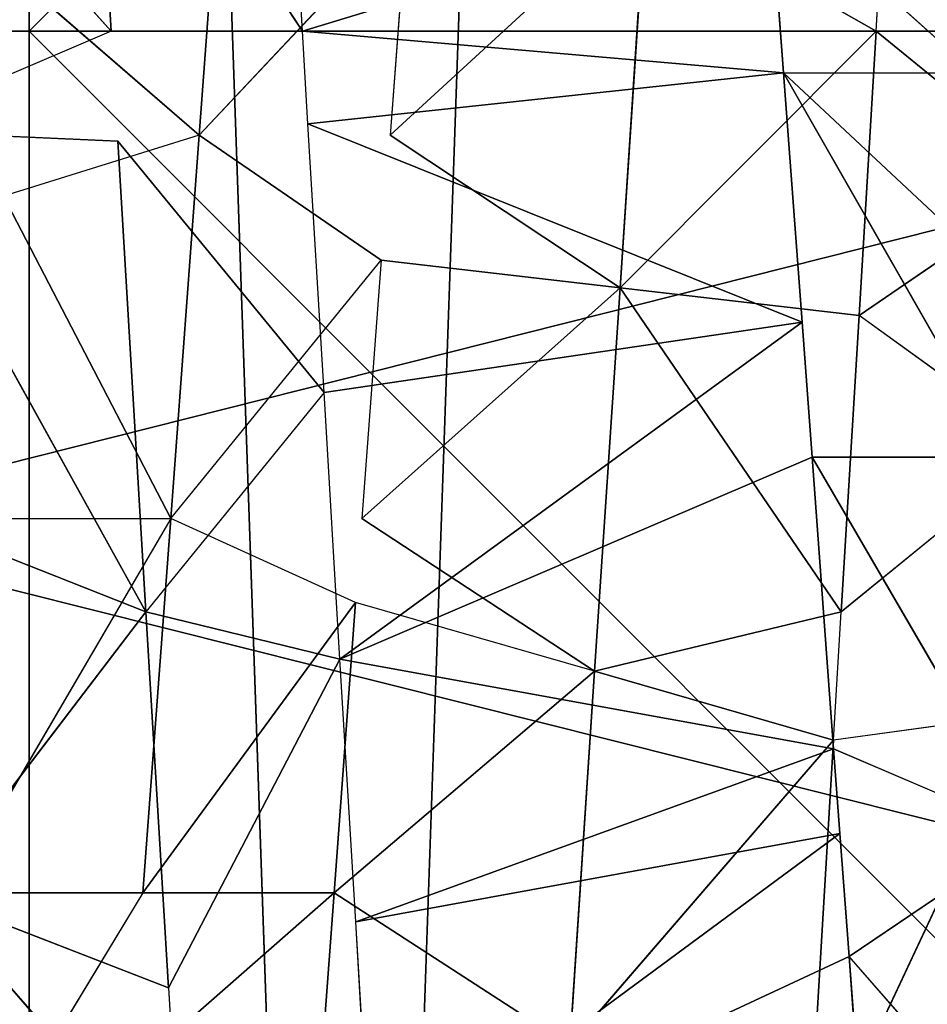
# Model space of a CAD drawing. Extents: x 143 to 263, y -61 to 82.
# Tile 645 of 656: x 252.226 to 252.641, y 71.788 to 72.238. Entities that reach past the tile are written whole.
import ezdxf

# ---------------------------------------------------------------- set-up
doc = ezdxf.new("R2010")
doc.units = 0
doc.header["$LTSCALE"] = 25.4
doc.layers.get('0').update_dxf_attribs({"color": 13, "linetype": 'CONTINUOUS'})

# ---------------------------------------------------------------- blocks, each defined once
blk = doc.blocks.new('ICE-BALL-8126_STL')
at = {"color": 41}
for p, q in [((10, 49.36691, 93.77821), (10, 48.36691, 93.77821)), ((10, 48.36691, 96.08761), (10, 49.36691, 96.08761)), ((10, 48.36691, 96.08761), (10, 49.36691, 96.08761)), ((10, 49.36691, 93.77821), (10, 48.36691, 93.77821)), ((10, 49.14202, 93.18291), (10, 47.34088, 93.18291)), ((10, 49.14202, 93.18291), (10, 47.34088, 93.18291)), ((10, 49.14202, 96.68291), (10, 47.34088, 96.68291)), ((10, 49.14202, 96.68291), (10, 47.34088, 96.68291)), ((10, 48.75441, 92.98291), (10.06782, 48.83785, 92.98409)), ((10.06782, 48.83785, 92.98409), (10.12998, 48.74663, 92.98725)), ((10.53237, 48.83769, 96.41108), (10.42321, 48.74208, 96.44595)), ((10.19058, 48.83051, 92.99225), (10.12998, 48.74663, 92.98725)), ((10.19058, 48.83051, 92.99225), (10.26552, 48.73852, 93.00108)), ((10.19485, 48.72512, 96.4919), (10.36695, 48.82541, 96.46057)), ((10.19485, 48.72512, 96.4919), (10.36695, 48.82541, 96.46057)), ((10.31221, 48.82323, 93.00806), (10.32428, 48.735, 93.01006)), ((10.31221, 48.82323, 93.00806), (10.5261, 48.72293, 93.05522)), ((10.32825, 48.73503, 96.46935), (10.36695, 48.82541, 96.46057)), ((10.36695, 48.82541, 96.46057), (10.42321, 48.74208, 96.44595)), ((10.01911, 48.71207, 96.50391), (10.19485, 48.81263, 96.4919)), ((10.19485, 48.81263, 96.4919), (10.19485, 48.72512, 96.4919)), ((9.93491, 48.70582, 96.50268), (10.01911, 48.79958, 96.50391)), ((10.01911, 48.71207, 96.50391), (10.01911, 48.79958, 96.50391)), ((10, 48.75441, 92.98291), (9.93371, 48.75837, 92.98404)), ((10, 48.75441, 92.98291), (9.94015, 48.649, 93.17337)), ((10, 48.75441, 92.98291), (9.94015, 48.649, 93.17337)), ((10.12998, 48.74663, 92.98725), (10, 48.75441, 92.98291)), ((10, 48.75441, 92.98291), (10.11735, 48.63726, 93.17627)), ((10.12998, 48.74663, 92.98725), (10, 48.75441, 92.98291)), ((10, 48.75441, 92.98291), (10.11735, 48.63726, 93.17627)), ((10.53237, 48.75019, 96.41108), (10.42321, 48.74208, 96.44595)), ((10.12998, 48.74663, 92.98725), (10.11735, 48.63726, 93.17627)), ((10.12998, 48.74663, 92.98725), (10.11735, 48.63726, 93.17627)), ((10.26552, 48.73852, 93.00108), (10.12998, 48.74663, 92.98725)), ((10.26552, 48.73852, 93.00108), (10.12998, 48.74663, 92.98725)), ((10.42321, 48.74208, 96.44595), (10.36695, 48.73791, 96.46057)), ((10.42321, 48.74208, 96.44595), (10.52526, 48.52333, 96.81084)), ((10.42321, 48.74208, 96.44595), (10.52526, 48.52333, 96.81084)), ((10.26552, 48.73852, 93.00108), (10.11735, 48.63726, 93.17627)), ((10.26552, 48.73852, 93.00108), (10.11735, 48.63726, 93.17627)), ((10.26552, 48.73852, 93.00108), (10.29278, 48.62563, 93.19687)), ((10.26552, 48.73852, 93.00108), (10.29278, 48.62563, 93.19687)), ((10.32428, 48.735, 93.01006), (10.26552, 48.73852, 93.00108)), ((10.36695, 48.73791, 96.46057), (10.32825, 48.73503, 96.46935)), ((10.36695, 48.73791, 96.46057), (10.52526, 48.52333, 96.81084)), ((10.36695, 48.73791, 96.46057), (10.52526, 48.52333, 96.81084)), ((10.36695, 48.73791, 96.46057), (10.40741, 48.51628, 96.83987)), ((10.36695, 48.73791, 96.46057), (10.40741, 48.51628, 96.83987)), ((10.32825, 48.73503, 96.46935), (10.19485, 48.72512, 96.4919)), ((10.32825, 48.73503, 96.46935), (10.19485, 48.72512, 96.4919)), ((10.32825, 48.73503, 96.46935), (10.28719, 48.50909, 96.86165)), ((10.32825, 48.73503, 96.46935), (10.28719, 48.50909, 96.86165)), ((10.32428, 48.735, 93.01006), (10.29278, 48.62563, 93.19687)), ((10.32428, 48.735, 93.01006), (10.29278, 48.62563, 93.19687)), ((10.5261, 48.72293, 93.05522), (10.32428, 48.735, 93.01006)), ((10.32428, 48.735, 93.01006), (10.46384, 48.6143, 93.23456)), ((10.5261, 48.72293, 93.05522), (10.32428, 48.735, 93.01006)), ((10.32428, 48.735, 93.01006), (10.46384, 48.6143, 93.23456)), ((10.32825, 48.73503, 96.46935), (10.40741, 48.51628, 96.83987)), ((10.32825, 48.73503, 96.46935), (10.40741, 48.51628, 96.83987)), ((10.19485, 48.72512, 96.4919), (10.13316, 48.72055, 96.49837)), ((10.19485, 48.72512, 96.4919), (10.28719, 48.50909, 96.86165)), ((10.19485, 48.72512, 96.4919), (10.28719, 48.50909, 96.86165)), ((10.13316, 48.72055, 96.49837), (10.01911, 48.71207, 96.50391)), ((10.04237, 48.49444, 96.88245), (10.13316, 48.72055, 96.49837)), ((10.04237, 48.49444, 96.88245), (10.13316, 48.72055, 96.49837)), ((10.13316, 48.72055, 96.49837), (10.28719, 48.50909, 96.86165)), ((10.16527, 48.5018, 96.87589), (10.13316, 48.72055, 96.49837)), ((10.16527, 48.5018, 96.87589), (10.13316, 48.72055, 96.49837)), ((10.13316, 48.72055, 96.49837), (10.28719, 48.50909, 96.86165)), ((10.01911, 48.71207, 96.50391), (9.93491, 48.70582, 96.50268)), ((10, 48.49191, 96.88291), (10.01911, 48.71207, 96.50391)), ((10, 48.49191, 96.88291), (10.01911, 48.71207, 96.50391)), ((10.04237, 48.49444, 96.88245), (10.01911, 48.71207, 96.50391)), ((10.04237, 48.49444, 96.88245), (10.01911, 48.71207, 96.50391)), ((9.93491, 48.70582, 96.50268), (10, 48.49191, 96.88291)), ((9.93491, 48.70582, 96.50268), (10, 48.49191, 96.88291)), ((9.94015, 48.649, 93.17337), (10.04753, 48.53213, 93.36252)), ((10.11735, 48.63726, 93.17627), (9.94015, 48.649, 93.17337)), ((10.11735, 48.63726, 93.17627), (9.94015, 48.649, 93.17337)), ((9.94015, 48.649, 93.17337), (10.04753, 48.53213, 93.36252)), ((10.11735, 48.63726, 93.17627), (10.04753, 48.53213, 93.36252)), ((10.10472, 48.52788, 93.36529), (10.11735, 48.63726, 93.17627)), ((10.11735, 48.63726, 93.17627), (10.2229, 48.5191, 93.37769)), ((10.11735, 48.63726, 93.17627), (10.2229, 48.5191, 93.37769)), ((10.11735, 48.63726, 93.17627), (10.29278, 48.62563, 93.19687)), ((10.11735, 48.63726, 93.17627), (10.29278, 48.62563, 93.19687)), ((10.29278, 48.62563, 93.19687), (10.2229, 48.5191, 93.37769)), ((10.29278, 48.62563, 93.19687), (10.26128, 48.51625, 93.38367)), ((10.29278, 48.62563, 93.19687), (10.39413, 48.50639, 93.41203)), ((10.29278, 48.62563, 93.19687), (10.39413, 48.50639, 93.41203)), ((10.29278, 48.62563, 93.19687), (10.46384, 48.6143, 93.23456)), ((10.29278, 48.62563, 93.19687), (10.46384, 48.6143, 93.23456)), ((10.46384, 48.6143, 93.23456), (10.39413, 48.50639, 93.41203)), ((10.46384, 48.6143, 93.23456), (10.39413, 48.50639, 93.41203)), ((9.94659, 48.53962, 93.36271), (10.04753, 48.44463, 93.36252)), ((9.94659, 48.53962, 93.36271), (10.04753, 48.53213, 93.36252)), ((10.04753, 48.44463, 93.36252), (10.10472, 48.52788, 93.36529)), ((10.2229, 48.43161, 93.37769), (10.10472, 48.52788, 93.36529)), ((10.10472, 48.52788, 93.36529), (10.2229, 48.5191, 93.37769)), ((10.52526, 48.52333, 96.81084), (10.40741, 48.51628, 96.83987)), ((10.26128, 48.51625, 93.38367), (10.2229, 48.43161, 93.37769)), ((10.26128, 48.51625, 93.38367), (10.39413, 48.41889, 93.41203)), ((10.26128, 48.51625, 93.38367), (10.39413, 48.50639, 93.41203)), ((10.26128, 48.51625, 93.38367), (10.39413, 48.41889, 93.41203)), ((10.26128, 48.51625, 93.38367), (10.39413, 48.50639, 93.41203)), ((10.40741, 48.51628, 96.83987), (10.28719, 48.50909, 96.86165)), ((10.28719, 48.50909, 96.86165), (10.16527, 48.5018, 96.87589)), ((10.28719, 48.50909, 96.86165), (10.26552, 48.42029, 96.86475)), ((10.43761, 48.43059, 96.83318), (10.28719, 48.50909, 96.86165)), ((10.39413, 48.50639, 93.41203), (10.5582, 48.49421, 93.4643)), ((10.39413, 48.50639, 93.41203), (10.39413, 48.41889, 93.41203)), ((10.39413, 48.50639, 93.41203), (10.39413, 48.41889, 93.41203)), ((10.39413, 48.50639, 93.41203), (10.5582, 48.49421, 93.4643)), ((10.16527, 48.5018, 96.87589), (10.04237, 48.49444, 96.88245)), ((10.16527, 48.5018, 96.87589), (10.05038, 48.40742, 96.88226)), ((10.16527, 48.5018, 96.87589), (10.26552, 48.42029, 96.86475)), ((10.04237, 48.49444, 96.88245), (10, 48.49191, 96.88291)), ((10, 48.49191, 96.88291), (9.85416, 48.39568, 96.87745)), ((10, 48.49191, 96.88291), (9.91921, 48.48707, 96.88123)), ((10, 48.49191, 96.88291), (10, 48.40441, 96.88291)), ((10.04753, 48.44463, 93.36252), (9.87126, 48.45772, 93.36708)), ((10.04753, 48.44463, 93.36252), (9.87126, 48.45772, 93.36708)), ((10.04753, 48.44463, 93.36252), (9.97632, 48.36242, 93.36198)), ((10.04753, 48.44463, 93.36252), (10.07553, 48.35505, 93.36362)), ((10.04753, 48.44463, 93.36252), (10.2229, 48.43161, 93.37769)), ((10.04753, 48.44463, 93.36252), (10.2229, 48.43161, 93.37769)), ((10.5261, 48.43588, 96.8106), (10.39509, 48.32121, 96.64856)), ((10.5261, 48.43588, 96.8106), (10.39509, 48.32121, 96.64856)), ((10.43761, 48.43059, 96.83318), (10.5261, 48.43588, 96.8106)), ((10.2229, 48.43161, 93.37769), (10.07553, 48.35505, 93.36362)), ((10.2229, 48.43161, 93.37769), (10.07553, 48.35505, 93.36362)), ((10.2229, 48.3441, 93.37769), (10.2229, 48.43161, 93.37769)), ((10.39413, 48.41889, 93.41203), (10.2229, 48.43161, 93.37769)), ((10.39413, 48.41889, 93.41203), (10.2229, 48.43161, 93.37769)), ((10.2229, 48.43161, 93.37769), (10.39413, 48.33139, 93.41203)), ((10.26552, 48.42029, 96.86475), (10.43761, 48.43059, 96.83318)), ((10.26552, 48.42029, 96.86475), (10.43761, 48.43059, 96.83318)), ((10.39509, 48.32121, 96.64856), (10.43761, 48.43059, 96.83318)), ((10.39509, 48.32121, 96.64856), (10.43761, 48.43059, 96.83318)), ((10.04549, 48.29805, 96.69288), (10.26552, 48.42029, 96.86475)), ((10.04549, 48.29805, 96.69288), (10.26552, 48.42029, 96.86475)), ((10.05038, 48.40742, 96.88226), (10.26552, 48.42029, 96.86475)), ((10.05038, 48.40742, 96.88226), (10.26552, 48.42029, 96.86475)), ((10.22196, 48.30974, 96.67942), (10.26552, 48.42029, 96.86475)), ((10.22196, 48.30974, 96.67942), (10.26552, 48.42029, 96.86475)), ((10.39509, 48.32121, 96.64856), (10.26552, 48.42029, 96.86475)), ((10.39509, 48.32121, 96.64856), (10.26552, 48.42029, 96.86475)), ((10.39413, 48.41889, 93.41203), (10.5582, 48.31921, 93.4643)), ((10.39413, 48.41889, 93.41203), (10.39413, 48.33139, 93.41203)), ((9.85416, 48.39568, 96.87745), (10, 48.40441, 96.88291)), ((9.85416, 48.39568, 96.87745), (10, 48.40441, 96.88291)), ((10, 48.40441, 96.88291), (9.86833, 48.28631, 96.68854)), ((10, 48.40441, 96.88291), (9.86833, 48.28631, 96.68854)), ((10, 48.40441, 96.88291), (10.04549, 48.29805, 96.69288)), ((10.05038, 48.40742, 96.88226), (10.04549, 48.29805, 96.69288)), ((10, 48.36691, 96.08761), (9, 48.36691, 95.51026)), ((9, 48.36691, 94.35556), (10, 48.36691, 93.77821)), ((10, 48.36691, 96.08761), (9, 48.36691, 95.51026)), ((9, 48.36691, 94.35556), (10, 48.36691, 93.77821)), ((10, 48.36691, 93.77821), (11, 48.36691, 94.35556)), ((11, 48.36691, 95.51026), (10, 48.36691, 96.08761)), ((10, 48.36691, 93.77821), (11, 48.36691, 94.35556)), ((11, 48.36691, 95.51026), (10, 48.36691, 96.08761))]:
    blk.add_line(p, q, dxfattribs=at)
mesh = blk.add_polyface(dxfattribs=at)
corners = [(10, 48.36691, 96.08761), (9, 49.36691, 95.51026), (9, 48.36691, 95.51026), (10, 49.36691, 96.08761)]
mesh.append_faces([[corners[k] for k in face] for face in [(0, 1, 2), (1, 0, 3)]], dxfattribs={"vtx0": -1, "color": 41})
mesh = blk.add_polyface(dxfattribs=at)
corners = [(10, 49.36691, 93.77821), (9, 48.36691, 94.35556), (9, 49.36691, 94.35556), (10, 48.36691, 93.77821)]
mesh.append_faces([[corners[k] for k in face] for face in [(0, 1, 2), (1, 0, 3)]], dxfattribs={"vtx0": -1, "color": 41})
mesh = blk.add_polyface(dxfattribs=at)
corners = [(11, 49.36691, 94.35556), (10, 48.36691, 93.77821), (10, 49.36691, 93.77821), (11, 48.36691, 94.35556)]
mesh.append_faces([[corners[k] for k in face] for face in [(0, 1, 2), (1, 0, 3)]], dxfattribs={"vtx0": -1, "color": 41})
mesh = blk.add_polyface(dxfattribs=at)
corners = [(11, 48.36691, 95.51026), (10, 49.36691, 96.08761), (10, 48.36691, 96.08761), (11, 49.36691, 95.51026)]
mesh.append_faces([[corners[k] for k in face] for face in [(0, 1, 2), (1, 0, 3)]], dxfattribs={"vtx0": -1, "color": 41})
mesh = blk.add_polyface(dxfattribs=at)
corners = [(10, 47.34088, 93.18291), (9.54694, 49.14408, 93.24258), (9.54694, 47.34301, 93.24258), (10, 49.14202, 93.18291)]
mesh.append_faces([[corners[k] for k in face] for face in [(0, 1, 2), (1, 0, 3)]], dxfattribs={"vtx0": -1, "color": 41})
mesh = blk.add_polyface(dxfattribs=at)
corners = [(9.54754, 49.14407, 96.62341), (10, 47.34088, 96.68291), (9.54754, 47.343, 96.62341), (10, 49.14202, 96.68291)]
mesh.append_faces([[corners[k] for k in face] for face in [(0, 1, 2), (1, 0, 3)]], dxfattribs={"vtx0": -1, "color": 41})
mesh = blk.add_polyface(dxfattribs=at)
corners = [(10.45339, 47.34301, 93.24267), (10, 49.14202, 93.18291), (10, 47.34088, 93.18291), (10.45339, 49.14408, 93.24266)]
mesh.append_faces([[corners[k] for k in face] for face in [(0, 1, 2), (1, 0, 3)]], dxfattribs={"vtx0": -1, "color": 41})
mesh = blk.add_polyface(dxfattribs=at)
corners = [(10.45254, 49.14407, 96.62338), (10, 47.34088, 96.68291), (10, 49.14202, 96.68291), (10.45255, 47.343, 96.62338)]
mesh.append_faces([[corners[k] for k in face] for face in [(0, 1, 2), (1, 0, 3)]], dxfattribs={"vtx0": -1, "color": 41})
mesh = blk.add_polyface(dxfattribs=at)
corners = [(0, 48.11544, 105.16051), (23, 48.90765, 100.07396), (0, 48.90765, 100.07396), (23, 48.11544, 105.16051)]
mesh.append_faces([[corners[k] for k in face] for face in [(0, 1, 2), (1, 0, 3)]], dxfattribs={"vtx0": -1, "color": 41})
mesh = blk.add_polyface(dxfattribs=at)
corners = [(0, 48.90765, 89.79186), (23, 48.11544, 84.70531), (0, 48.11544, 84.70531), (23, 48.90765, 89.79186)]
mesh.append_faces([[corners[k] for k in face] for face in [(0, 1, 2), (1, 0, 3)]], dxfattribs={"vtx0": -1, "color": 41})
mesh = blk.add_polyface(dxfattribs=at)
corners = [(10.19485, 48.90013, 96.4919), (10.01911, 48.71207, 96.50391), (10.01911, 48.79958, 96.50391), (10.19485, 48.81263, 96.4919)]
mesh.append_faces([[corners[k] for k in face] for face in [(0, 1, 2), (1, 0, 3)]], dxfattribs={"vtx0": -1, "color": 41})
mesh = blk.add_polyface(dxfattribs=at)
corners = [(10.12998, 48.74663, 92.98725), (10.06782, 48.83785, 92.98409), (10, 48.75441, 92.98291)]
mesh.append_faces([[corners[k] for k in face] for face in [(0, 1, 2)]], dxfattribs={"color": 41})
mesh = blk.add_polyface(dxfattribs=at)
corners = [(10.53237, 48.83769, 96.41108), (10.42321, 48.74208, 96.44595), (10.36695, 48.82541, 96.46057)]
mesh.append_faces([[corners[k] for k in face] for face in [(0, 1, 2)]], dxfattribs={"color": 41})
mesh = blk.add_polyface(dxfattribs=at)
corners = [(10.26552, 48.73852, 93.00108), (10.19058, 48.83051, 92.99225), (10.12998, 48.74663, 92.98725)]
mesh.append_faces([[corners[k] for k in face] for face in [(0, 1, 2)]], dxfattribs={"color": 41})
mesh = blk.add_polyface(dxfattribs=at)
corners = [(10.36695, 48.82541, 96.46057), (10.19485, 48.72512, 96.4919), (10.19485, 48.81263, 96.4919)]
mesh.append_faces([[corners[k] for k in face] for face in [(0, 1, 2)]], dxfattribs={"color": 41})
mesh = blk.add_polyface(dxfattribs=at)
corners = [(10.36695, 48.82541, 96.46057), (10.32825, 48.73503, 96.46935), (10.19485, 48.72512, 96.4919)]
mesh.append_faces([[corners[k] for k in face] for face in [(0, 1, 2)]], dxfattribs={"color": 41})
mesh = blk.add_polyface(dxfattribs=at)
corners = [(10.5261, 48.72293, 93.05522), (10.31221, 48.82323, 93.00806), (10.32428, 48.735, 93.01006)]
mesh.append_faces([[corners[k] for k in face] for face in [(0, 1, 2)]], dxfattribs={"color": 41})
mesh = blk.add_polyface(dxfattribs=at)
corners = [(10.01911, 48.79958, 96.50391), (9.93491, 48.70582, 96.50268), (9.84301, 48.7865, 96.49616)]
mesh.append_faces([[corners[k] for k in face] for face in [(0, 1, 2)]], dxfattribs={"color": 41})
mesh = blk.add_polyface(dxfattribs=at)
corners = [(9.94015, 48.649, 93.17337), (10, 48.75441, 92.98291), (9.93371, 48.75837, 92.98404)]
mesh.append_faces([[corners[k] for k in face] for face in [(0, 1, 2)]], dxfattribs={"color": 41})
mesh = blk.add_polyface(dxfattribs=at)
corners = [(10.11735, 48.63726, 93.17627), (10, 48.75441, 92.98291), (9.94015, 48.649, 93.17337)]
mesh.append_faces([[corners[k] for k in face] for face in [(0, 1, 2)]], dxfattribs={"color": 41})
mesh = blk.add_polyface(dxfattribs=at)
corners = [(10.11735, 48.63726, 93.17627), (10.12998, 48.74663, 92.98725), (10, 48.75441, 92.98291)]
mesh.append_faces([[corners[k] for k in face] for face in [(0, 1, 2)]], dxfattribs={"color": 41})
mesh = blk.add_polyface(dxfattribs=at)
corners = [(10.52526, 48.52333, 96.81084), (10.42321, 48.74208, 96.44595), (10.53237, 48.75019, 96.41108)]
mesh.append_faces([[corners[k] for k in face] for face in [(0, 1, 2)]], dxfattribs={"color": 41})
mesh = blk.add_polyface(dxfattribs=at)
corners = [(10.11735, 48.63726, 93.17627), (10.26552, 48.73852, 93.00108), (10.12998, 48.74663, 92.98725)]
mesh.append_faces([[corners[k] for k in face] for face in [(0, 1, 2)]], dxfattribs={"color": 41})
mesh = blk.add_polyface(dxfattribs=at)
corners = [(10.52526, 48.52333, 96.81084), (10.36695, 48.73791, 96.46057), (10.42321, 48.74208, 96.44595)]
mesh.append_faces([[corners[k] for k in face] for face in [(0, 1, 2)]], dxfattribs={"color": 41})
mesh = blk.add_polyface(dxfattribs=at)
corners = [(10.29278, 48.62563, 93.19687), (10.26552, 48.73852, 93.00108), (10.11735, 48.63726, 93.17627)]
mesh.append_faces([[corners[k] for k in face] for face in [(0, 1, 2)]], dxfattribs={"color": 41})
mesh = blk.add_polyface(dxfattribs=at)
corners = [(10.29278, 48.62563, 93.19687), (10.32428, 48.735, 93.01006), (10.26552, 48.73852, 93.00108)]
mesh.append_faces([[corners[k] for k in face] for face in [(0, 1, 2)]], dxfattribs={"color": 41})
mesh = blk.add_polyface(dxfattribs=at)
corners = [(10.40741, 48.51628, 96.83987), (10.32825, 48.73503, 96.46935), (10.36695, 48.73791, 96.46057)]
mesh.append_faces([[corners[k] for k in face] for face in [(0, 1, 2)]], dxfattribs={"color": 41})
mesh = blk.add_polyface(dxfattribs=at)
corners = [(10.40741, 48.51628, 96.83987), (10.36695, 48.73791, 96.46057), (10.52526, 48.52333, 96.81084)]
mesh.append_faces([[corners[k] for k in face] for face in [(0, 1, 2)]], dxfattribs={"color": 41})
mesh = blk.add_polyface(dxfattribs=at)
corners = [(10.28719, 48.50909, 96.86165), (10.19485, 48.72512, 96.4919), (10.32825, 48.73503, 96.46935)]
mesh.append_faces([[corners[k] for k in face] for face in [(0, 1, 2)]], dxfattribs={"color": 41})
mesh = blk.add_polyface(dxfattribs=at)
corners = [(10.28719, 48.50909, 96.86165), (10.32825, 48.73503, 96.46935), (10.40741, 48.51628, 96.83987)]
mesh.append_faces([[corners[k] for k in face] for face in [(0, 1, 2)]], dxfattribs={"color": 41})
mesh = blk.add_polyface(dxfattribs=at)
corners = [(10.46384, 48.6143, 93.23456), (10.32428, 48.735, 93.01006), (10.29278, 48.62563, 93.19687)]
mesh.append_faces([[corners[k] for k in face] for face in [(0, 1, 2)]], dxfattribs={"color": 41})
mesh = blk.add_polyface(dxfattribs=at)
corners = [(10.46384, 48.6143, 93.23456), (10.5261, 48.72293, 93.05522), (10.32428, 48.735, 93.01006)]
mesh.append_faces([[corners[k] for k in face] for face in [(0, 1, 2)]], dxfattribs={"color": 41})
mesh = blk.add_polyface(dxfattribs=at)
corners = [(10.28719, 48.50909, 96.86165), (10.13316, 48.72055, 96.49837), (10.19485, 48.72512, 96.4919)]
mesh.append_faces([[corners[k] for k in face] for face in [(0, 1, 2)]], dxfattribs={"color": 41})
mesh = blk.add_polyface(dxfattribs=at)
corners = [(10.04237, 48.49444, 96.88245), (10.01911, 48.71207, 96.50391), (10.13316, 48.72055, 96.49837)]
mesh.append_faces([[corners[k] for k in face] for face in [(0, 1, 2)]], dxfattribs={"color": 41})
mesh = blk.add_polyface(dxfattribs=at)
corners = [(10.04237, 48.49444, 96.88245), (10.13316, 48.72055, 96.49837), (10.16527, 48.5018, 96.87589)]
mesh.append_faces([[corners[k] for k in face] for face in [(0, 1, 2)]], dxfattribs={"color": 41})
mesh = blk.add_polyface(dxfattribs=at)
corners = [(10.16527, 48.5018, 96.87589), (10.13316, 48.72055, 96.49837), (10.28719, 48.50909, 96.86165)]
mesh.append_faces([[corners[k] for k in face] for face in [(0, 1, 2)]], dxfattribs={"color": 41})
mesh = blk.add_polyface(dxfattribs=at)
corners = [(10, 48.49191, 96.88291), (9.93491, 48.70582, 96.50268), (10.01911, 48.71207, 96.50391)]
mesh.append_faces([[corners[k] for k in face] for face in [(0, 1, 2)]], dxfattribs={"color": 41})
mesh = blk.add_polyface(dxfattribs=at)
corners = [(10, 48.49191, 96.88291), (10.01911, 48.71207, 96.50391), (10.04237, 48.49444, 96.88245)]
mesh.append_faces([[corners[k] for k in face] for face in [(0, 1, 2)]], dxfattribs={"color": 41})
mesh = blk.add_polyface(dxfattribs=at)
corners = [(10, 48.49191, 96.88291), (9.91921, 48.48707, 96.88123), (9.93491, 48.70582, 96.50268)]
mesh.append_faces([[corners[k] for k in face] for face in [(0, 1, 2)]], dxfattribs={"color": 41})
mesh = blk.add_polyface(dxfattribs=at)
corners = [(9.94659, 48.53962, 93.36271), (10.04753, 48.53213, 93.36252), (9.94015, 48.649, 93.17337)]
mesh.append_faces([[corners[k] for k in face] for face in [(0, 1, 2)]], dxfattribs={"color": 41})
mesh = blk.add_polyface(dxfattribs=at)
corners = [(10.04753, 48.53213, 93.36252), (10.11735, 48.63726, 93.17627), (9.94015, 48.649, 93.17337)]
mesh.append_faces([[corners[k] for k in face] for face in [(0, 1, 2)]], dxfattribs={"color": 41})
mesh = blk.add_polyface(dxfattribs=at)
corners = [(10.2229, 48.5191, 93.37769), (10.11735, 48.63726, 93.17627), (10.10472, 48.52788, 93.36529)]
mesh.append_faces([[corners[k] for k in face] for face in [(0, 1, 2)]], dxfattribs={"color": 41})
mesh = blk.add_polyface(dxfattribs=at)
corners = [(10.2229, 48.5191, 93.37769), (10.29278, 48.62563, 93.19687), (10.11735, 48.63726, 93.17627)]
mesh.append_faces([[corners[k] for k in face] for face in [(0, 1, 2)]], dxfattribs={"color": 41})
mesh = blk.add_polyface(dxfattribs=at)
corners = [(10.39413, 48.50639, 93.41203), (10.29278, 48.62563, 93.19687), (10.26128, 48.51625, 93.38367)]
mesh.append_faces([[corners[k] for k in face] for face in [(0, 1, 2)]], dxfattribs={"color": 41})
mesh = blk.add_polyface(dxfattribs=at)
corners = [(10.39413, 48.50639, 93.41203), (10.46384, 48.6143, 93.23456), (10.29278, 48.62563, 93.19687)]
mesh.append_faces([[corners[k] for k in face] for face in [(0, 1, 2)]], dxfattribs={"color": 41})
mesh = blk.add_polyface(dxfattribs=at)
corners = [(10.5582, 48.49421, 93.4643), (10.46384, 48.6143, 93.23456), (10.39413, 48.50639, 93.41203)]
mesh.append_faces([[corners[k] for k in face] for face in [(0, 1, 2)]], dxfattribs={"color": 41})
mesh = blk.add_polyface(dxfattribs=at)
corners = [(10.04753, 48.44463, 93.36252), (9.94659, 48.53962, 93.36271), (9.87126, 48.45772, 93.36708)]
mesh.append_faces([[corners[k] for k in face] for face in [(0, 1, 2)]], dxfattribs={"color": 41})
mesh = blk.add_polyface(dxfattribs=at)
corners = [(10.2229, 48.43161, 93.37769), (10.10472, 48.52788, 93.36529), (10.04753, 48.44463, 93.36252)]
mesh.append_faces([[corners[k] for k in face] for face in [(0, 1, 2)]], dxfattribs={"color": 41})
mesh = blk.add_polyface(dxfattribs=at)
corners = [(10.39413, 48.41889, 93.41203), (10.26128, 48.51625, 93.38367), (10.2229, 48.43161, 93.37769)]
mesh.append_faces([[corners[k] for k in face] for face in [(0, 1, 2)]], dxfattribs={"color": 41})
mesh = blk.add_polyface(dxfattribs=at)
corners = [(10.39413, 48.50639, 93.41203), (10.26128, 48.51625, 93.38367), (10.39413, 48.41889, 93.41203)]
mesh.append_faces([[corners[k] for k in face] for face in [(0, 1, 2)]], dxfattribs={"color": 41})
mesh = blk.add_polyface(dxfattribs=at)
corners = [(10.43761, 48.43059, 96.83318), (10.26552, 48.42029, 96.86475), (10.28719, 48.50909, 96.86165)]
mesh.append_faces([[corners[k] for k in face] for face in [(0, 1, 2)]], dxfattribs={"color": 41})
mesh = blk.add_polyface(dxfattribs=at)
corners = [(10.5582, 48.31921, 93.4643), (10.39413, 48.50639, 93.41203), (10.39413, 48.41889, 93.41203), (10.5582, 48.49421, 93.4643), (10.5582, 48.40671, 93.4643)]
mesh.append_faces([[corners[k] for k in face] for face in [(0, 1, 2), (3, 0, 4)]], dxfattribs={"vtx0": -1, "color": 41})
mesh.append_faces([[corners[k] for k in face] for face in [(1, 0, 3)]], dxfattribs={"vtx0": -1, "vtx1": -1, "color": 41})
mesh = blk.add_polyface(dxfattribs=at)
corners = [(10.26552, 48.42029, 96.86475), (10.05038, 48.40742, 96.88226), (10.16527, 48.5018, 96.87589)]
mesh.append_faces([[corners[k] for k in face] for face in [(0, 1, 2)]], dxfattribs={"color": 41})
mesh = blk.add_polyface(dxfattribs=at)
corners = [(10, 48.40441, 96.88291), (9.85416, 48.39568, 96.87745), (10, 48.49191, 96.88291)]
mesh.append_faces([[corners[k] for k in face] for face in [(0, 1, 2)]], dxfattribs={"color": 41})
mesh = blk.add_polyface(dxfattribs=at)
corners = [(10.04753, 48.44463, 93.36252), (9.87126, 48.45772, 93.36708), (9.97632, 48.36242, 93.36198)]
mesh.append_faces([[corners[k] for k in face] for face in [(0, 1, 2)]], dxfattribs={"color": 41})
mesh = blk.add_polyface(dxfattribs=at)
corners = [(10.2229, 48.43161, 93.37769), (10.04753, 48.44463, 93.36252), (10.07553, 48.35505, 93.36362)]
mesh.append_faces([[corners[k] for k in face] for face in [(0, 1, 2)]], dxfattribs={"color": 41})
mesh = blk.add_polyface(dxfattribs=at)
corners = [(10.5261, 48.43588, 96.8106), (10.56242, 48.3323, 96.60122), (10.39509, 48.32121, 96.64856)]
mesh.append_faces([[corners[k] for k in face] for face in [(0, 1, 2)]], dxfattribs={"color": 41})
mesh = blk.add_polyface(dxfattribs=at)
corners = [(10.43761, 48.43059, 96.83318), (10.5261, 48.43588, 96.8106), (10.39509, 48.32121, 96.64856)]
mesh.append_faces([[corners[k] for k in face] for face in [(0, 1, 2)]], dxfattribs={"color": 41})
mesh = blk.add_polyface(dxfattribs=at)
corners = [(10.2229, 48.43161, 93.37769), (10.07553, 48.35505, 93.36362), (10.2229, 48.3441, 93.37769)]
mesh.append_faces([[corners[k] for k in face] for face in [(0, 1, 2)]], dxfattribs={"color": 41})
mesh = blk.add_polyface(dxfattribs=at)
corners = [(10.39413, 48.41889, 93.41203), (10.2229, 48.43161, 93.37769), (10.39413, 48.33139, 93.41203)]
mesh.append_faces([[corners[k] for k in face] for face in [(0, 1, 2)]], dxfattribs={"color": 41})
mesh = blk.add_polyface(dxfattribs=at)
corners = [(10.26552, 48.42029, 96.86475), (10.43761, 48.43059, 96.83318), (10.39509, 48.32121, 96.64856)]
mesh.append_faces([[corners[k] for k in face] for face in [(0, 1, 2)]], dxfattribs={"color": 41})
mesh = blk.add_polyface(dxfattribs=at)
corners = [(10.05038, 48.40742, 96.88226), (10.26552, 48.42029, 96.86475), (10.04549, 48.29805, 96.69288)]
mesh.append_faces([[corners[k] for k in face] for face in [(0, 1, 2)]], dxfattribs={"color": 41})
mesh = blk.add_polyface(dxfattribs=at)
corners = [(10.26552, 48.42029, 96.86475), (10.22196, 48.30974, 96.67942), (10.04549, 48.29805, 96.69288)]
mesh.append_faces([[corners[k] for k in face] for face in [(0, 1, 2)]], dxfattribs={"color": 41})
mesh = blk.add_polyface(dxfattribs=at)
corners = [(10.26552, 48.42029, 96.86475), (10.39509, 48.32121, 96.64856), (10.22196, 48.30974, 96.67942)]
mesh.append_faces([[corners[k] for k in face] for face in [(0, 1, 2)]], dxfattribs={"color": 41})
mesh = blk.add_polyface(dxfattribs=at)
corners = [(10, 48.40441, 96.88291), (9.86833, 48.28631, 96.68854), (9.85416, 48.39568, 96.87745)]
mesh.append_faces([[corners[k] for k in face] for face in [(0, 1, 2)]], dxfattribs={"color": 41})
mesh = blk.add_polyface(dxfattribs=at)
corners = [(10, 48.40441, 96.88291), (10.04549, 48.29805, 96.69288), (9.86833, 48.28631, 96.68854)]
mesh.append_faces([[corners[k] for k in face] for face in [(0, 1, 2)]], dxfattribs={"color": 41})
mesh = blk.add_polyface(dxfattribs=at)
corners = [(11, 48.36691, 94.35556), (9, 48.36691, 94.35556), (10, 48.36691, 93.77821), (11, 48.36691, 95.51026), (9, 48.36691, 95.51026), (10, 48.36691, 96.08761)]
mesh.append_faces([[corners[k] for k in face] for face in [(0, 1, 2), (4, 3, 5)]], dxfattribs={"vtx0": -1, "color": 41})
mesh.append_faces([[corners[k] for k in face] for face in [(1, 3, 4)]], dxfattribs={"vtx0": -1, "vtx1": -1, "color": 41})
mesh.append_faces([[corners[k] for k in face] for face in [(1, 0, 3)]], dxfattribs={"vtx0": -1, "vtx2": -1, "color": 41})

msp = doc.modelspace()

# ---------------------------------------------------------------- block references
at = {"color": 0, "rotation": 270}
msp.add_blockref('ICE-BALL-8126_STL', (203.86356, 82.23263), dxfattribs=at)

doc.saveas('drawing.dxf')
